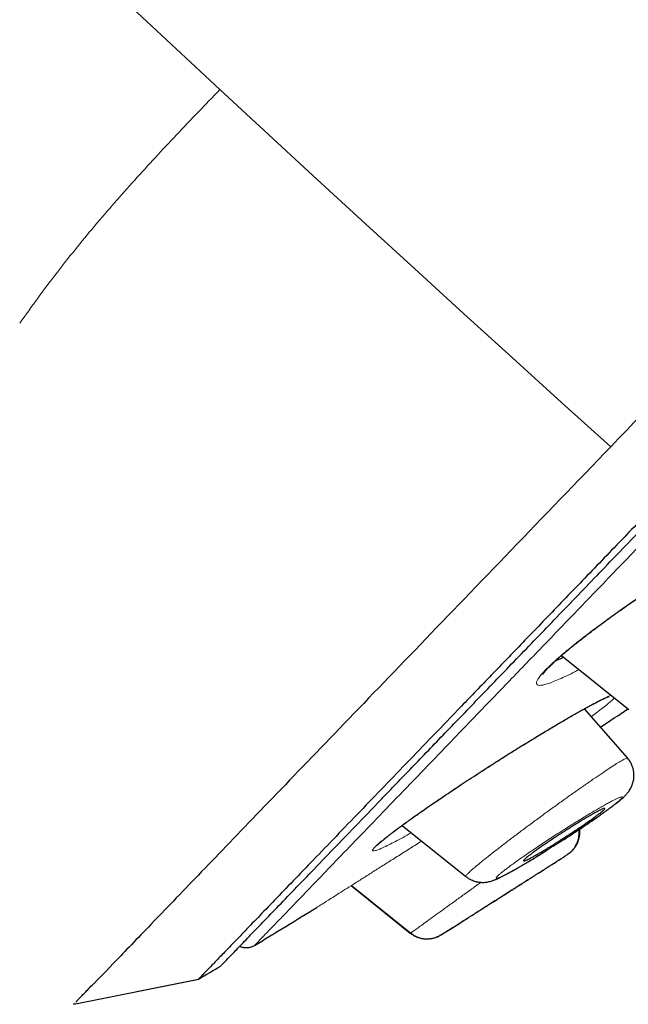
# Model space of a CAD drawing. Header units: millimetres. Extents: x 8 to 1023, y 12 to 832.
# Tile 619 of 656: x 925 to 936, y 735 to 753. Entities that reach past the tile are written whole.
import ezdxf

# ---------------------------------------------------------------- set-up
doc = ezdxf.new("R2010")
doc.units = ezdxf.units.MM

msp = doc.modelspace()

# ---------------------------------------------------------------- linework, layer by layer
at = {"color": 7, "linetype": 'Continuous', "lineweight": 30}
for p, q in [((935.133, 741.304), (936.417, 740.267)), ((936.394, 739.342), (935.571, 740.284)), ((932.087, 738.053), (933.302, 737.073)), ((935.245, 737.494), (935.239, 737.491)), ((935.239, 737.491), (935.245, 737.494)), ((932.241, 735.987), (931.111, 736.899)), ((931.118, 736.904), (932.248, 735.991)), ((932.241, 735.987), (932.251, 735.994)), ((932.821, 735.953), (932.801, 735.943)), ((932.826, 735.956), (932.821, 735.953)), ((932.821, 735.953), (932.826, 735.956)), ((925.81, 734.63), (928.197, 735.111)), ((925.81, 734.63), (928.193, 735.109))]:
    msp.add_line(p, q, dxfattribs=at)
at = {"color": 8, "linetype": 'Continuous', "lineweight": 0}
msp.add_line((934.406, 739.594), (934.397, 739.588), dxfattribs=at)
at = {"color": 8, "linetype": 'Continuous', "lineweight": 0, "flags": 128}
msp.add_lwpolyline([(936.072, 745.296), (935.133, 746.144), (934.195, 746.993), (933.259, 747.844), (932.325, 748.697), (931.392, 749.552), (930.461, 750.409), (929.531, 751.267), (928.603, 752.128)], dxfattribs=at)
at = {"color": 7, "linetype": 'Continuous', "lineweight": 30}
for radius, start, end in [(220, 303.30821, 303.47182), (221.7, 302.7225, 302.82546), (220, 301.27139, 301.63482), (221.7, 302.0831, 302.24402), (220, 300.94515, 301.07633)]:
    msp.add_arc((815.065, 923.794), radius, start, end, dxfattribs=at)
for points, knots in [([(936.072, 745.296), (936.47, 745.71), (937.266, 746.537), (938.531, 747.852), (939.846, 749.218), (941.213, 750.639), (942.628, 752.11), (944.089, 753.627), (945.592, 755.19), (947.135, 756.793), (948.715, 758.435), (950.33, 760.114), (951.977, 761.825), (953.651, 763.565), (955.351, 765.332), (957.073, 767.121), (958.813, 768.929), (960.569, 770.754), (962.336, 772.591), (964.113, 774.437), (965.895, 776.289), (967.68, 778.143), (969.463, 779.997), (971.242, 781.845), (973.013, 783.686), (974.773, 785.515), (976.519, 787.329), (978.247, 789.125), (979.954, 790.899), (981.637, 792.649), (983.293, 794.369), (984.919, 796.059), (986.511, 797.713), (988.066, 799.329), (989.583, 800.905), (991.057, 802.438), (992.487, 803.924), (993.87, 805.361), (995.203, 806.746), (996.483, 808.076), (997.708, 809.349), (998.875, 810.562), (999.982, 811.713), (1001.029, 812.8), (1002.012, 813.822), (1002.93, 814.777), (1003.782, 815.662), (1004.565, 816.476), (1005.278, 817.216), (1005.919, 817.882), (1006.486, 818.472), (1006.98, 818.985), (1007.4, 819.422), (1007.745, 819.78), (1008.015, 820.061), (1008.206, 820.259), (1008.319, 820.376), (1008.333, 820.391), (1008.339, 820.397)], [0, 0, 0, 0, 0.017949, 0.035899, 0.053848, 0.071796, 0.089744, 0.107692, 0.12564, 0.143589, 0.161537, 0.179486, 0.197437, 0.215386, 0.233334, 0.251282, 0.269229, 0.287177, 0.305125, 0.323073, 0.341022, 0.358972, 0.376921, 0.39487, 0.412819, 0.430768, 0.448717, 0.466666, 0.484614, 0.502563, 0.520512, 0.538461, 0.55641, 0.574358, 0.592307, 0.610256, 0.628204, 0.646152, 0.664101, 0.682049, 0.699998, 0.717947, 0.735896, 0.753845, 0.771794, 0.789744, 0.807694, 0.825644, 0.843594, 0.861544, 0.879492, 0.897439, 0.915386, 0.933333, 0.951281, 0.969228, 0.987177, 1, 1, 1, 1]), ([(1007.955, 818.001), (1007.952, 817.998), (1007.945, 817.991), (1007.888, 817.932), (1007.79, 817.829), (1007.651, 817.684), (1007.472, 817.497), (1007.253, 817.27), (1007.003, 817.01), (1006.727, 816.723), (1006.428, 816.413), (1006.098, 816.07), (1005.737, 815.696), (1005.346, 815.29), (1004.909, 814.836), (1004.424, 814.332), (1003.889, 813.776), (1003.319, 813.183), (1002.715, 812.556), (1002.077, 811.894), (1001.405, 811.195), (1000.718, 810.481), (1000.021, 809.757), (999.319, 809.027), (998.591, 808.271), (997.839, 807.489), (997.061, 806.68), (996.236, 805.823), (995.362, 804.914), (994.437, 803.952), (993.486, 802.964), (992.51, 801.949), (991.508, 800.907), (990.479, 799.838), (989.455, 798.773), (988.439, 797.719), (987.439, 796.68), (986.426, 795.627), (985.399, 794.56), (984.358, 793.479), (983.274, 792.352), (982.146, 791.179), (980.973, 789.96), (979.787, 788.728), (978.588, 787.481), (977.377, 786.222), (976.151, 784.948), (974.948, 783.698), (973.773, 782.477), (972.63, 781.29), (971.486, 780.102), (970.341, 778.911), (969.193, 777.72), (968.012, 776.492), (966.798, 775.23), (965.552, 773.935), (964.307, 772.641), (963.064, 771.348), (961.822, 770.056), (960.582, 768.768), (959.383, 767.522), (958.228, 766.322), (957.119, 765.17), (956.021, 764.03), (954.935, 762.902), (953.86, 761.785), (952.764, 760.646), (951.65, 759.488), (950.519, 758.312), (949.404, 757.153), (948.306, 756.011), (947.224, 754.886), (946.161, 753.781), (945.15, 752.731), (944.191, 751.735), (943.283, 750.792), (942.397, 749.871), (941.532, 748.973), (940.688, 748.096), (939.842, 747.217), (938.997, 746.339), (938.155, 745.464), (937.342, 744.619), (936.558, 743.803), (935.802, 743.016), (935.077, 742.263), (934.405, 741.565), (933.785, 740.921), (933.213, 740.327), (932.671, 739.764), (932.158, 739.231), (931.675, 738.729), (931.208, 738.243), (930.76, 737.778), (930.336, 737.336), (929.949, 736.934), (929.599, 736.571), (929.287, 736.247), (929.014, 735.962), (928.785, 735.725), (928.599, 735.531), (928.451, 735.377), (928.335, 735.257), (928.254, 735.173), (928.205, 735.122), (928.199, 735.116), (928.196, 735.113)], [0, 0, 0, 0, 0.006135, 0.016217, 0.026304, 0.036404, 0.046526, 0.05668, 0.066818, 0.076063, 0.085274, 0.094459, 0.103624, 0.112777, 0.121925, 0.132049, 0.142136, 0.152197, 0.162242, 0.172278, 0.182316, 0.192415, 0.201667, 0.210899, 0.22012, 0.229337, 0.238557, 0.247788, 0.257826, 0.267851, 0.277872, 0.2879, 0.297944, 0.308013, 0.318163, 0.32745, 0.336704, 0.345934, 0.355148, 0.364354, 0.37356, 0.38357, 0.393569, 0.40357, 0.413583, 0.423618, 0.433687, 0.443825, 0.453097, 0.462341, 0.471565, 0.480779, 0.489991, 0.49921, 0.509223, 0.519234, 0.529254, 0.539294, 0.549365, 0.55948, 0.569605, 0.578847, 0.588061, 0.597255, 0.606437, 0.615617, 0.624803, 0.634833, 0.644865, 0.654907, 0.664972, 0.675069, 0.685209, 0.695303, 0.70451, 0.713698, 0.722877, 0.732052, 0.741232, 0.750423, 0.760451, 0.770488, 0.780541, 0.790622, 0.80074, 0.810904, 0.821006, 0.830215, 0.839407, 0.848589, 0.857768, 0.86695, 0.876144, 0.886219, 0.896279, 0.906334, 0.916393, 0.926465, 0.936559, 0.946628, 0.955831, 0.965027, 0.974221, 0.983422, 0.992637, 1, 1, 1, 1]), ([(928.624, 735.369), (928.629, 735.374), (928.639, 735.384), (928.72, 735.468), (928.852, 735.605), (929.038, 735.798), (929.277, 736.046), (929.562, 736.343), (929.889, 736.682), (930.254, 737.062), (930.663, 737.487), (931.116, 737.958), (931.624, 738.486), (932.191, 739.075), (932.819, 739.728), (933.495, 740.43), (934.217, 741.18), (934.987, 741.979), (935.785, 742.809), (936.608, 743.665), (937.449, 744.539), (938.325, 745.45), (939.235, 746.396), (940.2, 747.399), (941.222, 748.46), (942.3, 749.581), (943.413, 750.737), (944.56, 751.928), (945.741, 753.155), (946.931, 754.392), (948.125, 755.634), (949.318, 756.873), (950.53, 758.133), (951.763, 759.414), (953.041, 760.742), (954.362, 762.116), (955.726, 763.533), (957.105, 764.965), (958.498, 766.413), (959.908, 767.878), (961.307, 769.332), (962.691, 770.771), (964.054, 772.188), (965.422, 773.609), (966.795, 775.036), (967.712, 775.989), (968.171, 776.466)], [0, 0, 0, 0, 0.022886, 0.046235, 0.069585, 0.092966, 0.116406, 0.139854, 0.161859, 0.183789, 0.205669, 0.227524, 0.249378, 0.272804, 0.296177, 0.319526, 0.342882, 0.366274, 0.389746, 0.411811, 0.433793, 0.455718, 0.47761, 0.499494, 0.522855, 0.546163, 0.569451, 0.592749, 0.616087, 0.639569, 0.661679, 0.683715, 0.705706, 0.727679, 0.749662, 0.772994, 0.796255, 0.819478, 0.842697, 0.865948, 0.889392, 0.911524, 0.933621, 0.955712, 0.977828, 1, 1, 1, 1]), ([(936.072, 745.296), (935.424, 744.623), (934.128, 743.275), (932.405, 741.483), (930.854, 739.871), (929.5, 738.463), (928.348, 737.265), (927.407, 736.286), (926.662, 735.511), (926.349, 735.185), (926.193, 735.022)], [0, 0, 0, 0, 0.125007, 0.250015, 0.375019, 0.500014, 0.625012, 0.750014, 0.875011, 1, 1, 1, 1]), ([(934.774, 740.944), (934.774, 740.944), (934.775, 740.945), (934.779, 740.951), (934.786, 740.962), (934.795, 740.973), (934.804, 740.985), (934.814, 740.996), (934.824, 741.009), (934.838, 741.024), (934.857, 741.045), (934.879, 741.068), (934.905, 741.094), (934.933, 741.122), (934.966, 741.153), (935.002, 741.187), (935.039, 741.221), (935.075, 741.252), (935.103, 741.277), (935.124, 741.296), (935.141, 741.311), (935.158, 741.325), (935.18, 741.344), (935.209, 741.369), (935.246, 741.399), (935.288, 741.435), (935.339, 741.476), (935.399, 741.525), (935.471, 741.582), (935.554, 741.648), (935.651, 741.723), (935.761, 741.807), (935.879, 741.894), (936.001, 741.984), (936.127, 742.076), (936.264, 742.173), (936.412, 742.277), (936.57, 742.386), (936.724, 742.49), (936.87, 742.588), (937.007, 742.678), (937.148, 742.769), (937.293, 742.862), (937.441, 742.955), (937.59, 743.047), (937.741, 743.138), (937.838, 743.196), (937.888, 743.225)], [0, 0, 0, 0, 0.012072, 0.028761, 0.046014, 0.061044, 0.073633, 0.083817, 0.093255, 0.105259, 0.119841, 0.137018, 0.152331, 0.169242, 0.187709, 0.205332, 0.224914, 0.240747, 0.252821, 0.261127, 0.266997, 0.273569, 0.280972, 0.292735, 0.306129, 0.321154, 0.338263, 0.358232, 0.381069, 0.406766, 0.435313, 0.466696, 0.500898, 0.531543, 0.56413, 0.598691, 0.63528, 0.673914, 0.714593, 0.746441, 0.779422, 0.813519, 0.848712, 0.884978, 0.922293, 0.960638, 1, 1, 1, 1]), ([(935.027, 741.209), (935.06, 741.222), (935.104, 741.24), (935.159, 741.266), (935.173, 741.272)], [0, 0, 0, 0, 0.749956, 1, 1, 1, 1]), ([(934.398, 739.588), (934.445, 739.618), (934.538, 739.675), (934.671, 739.757), (934.796, 739.833), (934.913, 739.903), (935.03, 739.973), (935.146, 740.041), (935.258, 740.107), (935.359, 740.165), (935.452, 740.218), (935.537, 740.265), (935.614, 740.308), (935.679, 740.343), (935.735, 740.373), (935.784, 740.399), (935.827, 740.42), (935.863, 740.438), (935.892, 740.453), (935.918, 740.465), (935.943, 740.477), (935.967, 740.488), (935.992, 740.499), (936.015, 740.509), (936.031, 740.515), (936.04, 740.518), (936.04, 740.518), (936.04, 740.518)], [0, 0, 0, 0, 0.057595, 0.113006, 0.166217, 0.217212, 0.265975, 0.323771, 0.378049, 0.428802, 0.476031, 0.525696, 0.570773, 0.61127, 0.648126, 0.682676, 0.714879, 0.744707, 0.768865, 0.791217, 0.814695, 0.842497, 0.874592, 0.910125, 0.945032, 0.978778, 1, 1, 1, 1]), ([(931.617, 737.677), (931.617, 737.677), (931.616, 737.677), (931.62, 737.681), (931.626, 737.687), (931.639, 737.7), (931.656, 737.716), (931.679, 737.736), (931.71, 737.762), (931.751, 737.796), (931.798, 737.834), (931.849, 737.874), (931.904, 737.917), (931.972, 737.968), (932.047, 738.024), (932.128, 738.083), (932.214, 738.145), (932.31, 738.214), (932.418, 738.29), (932.531, 738.369), (932.648, 738.45), (932.767, 738.531), (932.895, 738.618), (933.032, 738.71), (933.178, 738.808), (933.332, 738.91), (933.494, 739.016), (933.664, 739.126), (933.824, 739.229), (933.974, 739.325), (934.111, 739.412), (934.251, 739.5), (934.343, 739.558), (934.39, 739.587)], [0, 0, 0, 0, 0.003603, 0.013232, 0.035195, 0.054304, 0.07252, 0.091908, 0.119585, 0.149353, 0.181212, 0.206882, 0.235812, 0.268186, 0.303994, 0.335105, 0.368392, 0.403844, 0.441446, 0.481187, 0.51594, 0.552227, 0.590084, 0.62952, 0.670538, 0.713126, 0.757263, 0.802921, 0.850059, 0.886364, 0.923463, 0.961344, 1, 1, 1, 1]), ([(935.114, 737.742), (935.126, 737.75), (935.175, 737.782), (935.26, 737.837), (935.367, 737.907), (935.471, 737.976), (935.573, 738.044), (935.67, 738.11), (935.762, 738.174), (935.85, 738.235), (935.924, 738.287), (935.984, 738.33), (936.029, 738.363), (936.067, 738.391), (936.095, 738.412), (936.117, 738.429), (936.138, 738.445), (936.163, 738.464), (936.191, 738.486), (936.221, 738.51), (936.251, 738.535), (936.28, 738.559), (936.306, 738.582), (936.33, 738.605), (936.352, 738.627), (936.371, 738.647), (936.388, 738.667), (936.409, 738.694), (936.432, 738.726), (936.454, 738.764), (936.473, 738.803), (936.489, 738.845), (936.501, 738.888), (936.51, 738.931), (936.514, 738.976), (936.515, 739.024), (936.511, 739.078), (936.498, 739.14), (936.475, 739.207), (936.441, 739.276), (936.408, 739.318), (936.391, 739.339)], [0, 0, 0, 0, 0.01584, 0.060782, 0.105865, 0.15088, 0.195629, 0.240142, 0.28446, 0.328612, 0.372593, 0.403324, 0.43053, 0.454215, 0.474379, 0.48714, 0.500869, 0.518299, 0.539463, 0.56439, 0.591116, 0.616009, 0.640669, 0.665158, 0.687915, 0.706931, 0.721652, 0.737507, 0.757141, 0.774637, 0.793841, 0.812168, 0.829463, 0.845813, 0.861365, 0.877345, 0.89652, 0.918821, 0.943878, 0.97116, 1, 1, 1, 1]), ([(934.929, 737.655), (934.903, 737.64), (934.853, 737.609), (934.78, 737.565), (934.71, 737.524), (934.644, 737.486), (934.585, 737.453), (934.533, 737.425), (934.49, 737.403), (934.455, 737.386), (934.428, 737.376), (934.411, 737.371), (934.402, 737.372), (934.403, 737.379), (934.413, 737.392), (934.433, 737.411), (934.462, 737.437), (934.501, 737.467), (934.548, 737.503), (934.604, 737.545), (934.667, 737.59), (934.738, 737.64), (934.815, 737.693), (934.897, 737.749), (934.983, 737.806), (935.072, 737.864), (935.162, 737.923), (935.251, 737.98), (935.34, 738.036), (935.425, 738.089), (935.507, 738.139), (935.585, 738.186), (935.656, 738.228), (935.722, 738.266), (935.78, 738.298), (935.831, 738.325), (935.874, 738.347), (935.908, 738.363), (935.934, 738.374), (935.951, 738.378), (935.959, 738.377), (935.957, 738.369), (935.947, 738.355), (935.926, 738.336), (935.896, 738.31), (935.857, 738.279), (935.809, 738.243), (935.753, 738.201), (935.689, 738.155), (935.618, 738.105), (935.54, 738.052), (935.458, 737.996), (935.372, 737.939), (935.283, 737.88), (935.193, 737.822), (935.104, 737.765), (935.015, 737.709), (934.957, 737.673), (934.929, 737.655)], [0, 0, 0, 0, 0.016825, 0.033649, 0.051435, 0.069273, 0.087057, 0.10441, 0.121815, 0.139166, 0.156309, 0.173504, 0.190645, 0.207889, 0.225189, 0.242433, 0.260065, 0.277756, 0.29539, 0.313534, 0.331741, 0.349888, 0.368431, 0.387037, 0.405582, 0.424219, 0.442916, 0.461553, 0.479946, 0.498396, 0.516789, 0.534727, 0.552718, 0.570655, 0.588125, 0.605648, 0.623116, 0.640294, 0.657524, 0.674701, 0.691881, 0.709115, 0.726294, 0.743783, 0.76133, 0.778819, 0.796804, 0.81485, 0.832837, 0.85128, 0.869787, 0.888233, 0.906843, 0.925515, 0.944126, 0.962731, 0.981395, 1, 1, 1, 1]), ([(935.24, 737.491), (935.257, 737.503), (935.291, 737.527), (935.335, 737.57), (935.371, 737.613), (935.399, 737.657), (935.421, 737.697), (935.436, 737.734), (935.447, 737.767), (935.457, 737.804), (935.465, 737.853), (935.469, 737.911), (935.465, 737.951), (935.462, 737.971)], [0, 0, 0, 0, 0.115179, 0.224803, 0.326925, 0.419921, 0.502532, 0.573851, 0.63328, 0.68837, 0.780994, 0.895926, 1, 1, 1, 1]), ([(935.469, 737.975), (935.47, 737.969), (935.474, 737.945), (935.474, 737.901), (935.47, 737.844), (935.458, 737.788), (935.441, 737.734), (935.418, 737.683), (935.39, 737.636), (935.358, 737.593), (935.323, 737.555), (935.285, 737.522), (935.258, 737.503), (935.245, 737.494)], [0, 0, 0, 0, 0.030988, 0.132264, 0.234198, 0.336133, 0.437411, 0.537396, 0.635504, 0.731215, 0.824089, 0.913773, 1, 1, 1, 1]), ([(933.304, 737.075), (933.32, 737.063), (933.352, 737.039), (933.402, 737.012), (933.446, 736.993), (933.482, 736.982), (933.51, 736.975), (933.535, 736.97), (933.562, 736.966), (933.591, 736.963), (933.622, 736.962), (933.656, 736.962), (933.694, 736.966), (933.731, 736.972), (933.768, 736.981), (933.802, 736.991), (933.837, 737.003), (933.866, 737.014), (933.889, 737.024), (933.907, 737.032), (933.926, 737.041), (933.945, 737.05), (933.974, 737.064), (934.016, 737.085), (934.074, 737.115), (934.137, 737.15), (934.207, 737.189), (934.28, 737.23), (934.36, 737.276), (934.445, 737.326), (934.536, 737.381), (934.629, 737.438), (934.729, 737.499), (934.804, 737.545), (934.846, 737.572), (934.853, 737.577)], [0, 0, 0, 0, 0.028033, 0.053089, 0.074777, 0.092838, 0.102865, 0.114378, 0.12909, 0.142235, 0.157171, 0.173858, 0.192547, 0.214899, 0.241765, 0.27209, 0.298925, 0.323853, 0.343671, 0.361033, 0.378887, 0.397246, 0.416116, 0.462015, 0.508224, 0.563679, 0.61517, 0.663543, 0.715628, 0.77266, 0.824002, 0.878389, 0.933465, 0.988761, 1, 1, 1, 1]), ([(933.348, 736.284), (933.348, 736.284), (933.347, 736.284), (933.35, 736.286), (933.359, 736.291), (933.373, 736.3), (933.392, 736.313), (933.417, 736.329), (933.448, 736.348), (933.483, 736.37), (933.524, 736.396), (933.569, 736.425), (933.618, 736.456), (933.671, 736.49), (933.728, 736.526), (933.789, 736.565), (933.851, 736.604), (933.915, 736.645), (933.981, 736.687), (934.048, 736.73), (934.115, 736.773), (934.182, 736.815), (934.249, 736.858), (934.314, 736.899), (934.377, 736.939), (934.438, 736.978), (934.497, 737.016), (934.554, 737.052), (934.606, 737.085), (934.655, 737.117), (934.701, 737.146), (934.743, 737.173), (934.78, 737.196), (934.813, 737.217), (934.842, 737.236), (934.866, 737.251), (934.885, 737.263), (934.899, 737.272), (934.907, 737.277), (934.911, 737.279), (934.91, 737.279), (934.91, 737.279)], [0, 0, 0, 0, 0.002631, 0.028901, 0.054981, 0.081062, 0.107939, 0.134815, 0.161649, 0.188483, 0.216149, 0.243815, 0.271243, 0.298672, 0.326938, 0.355204, 0.382784, 0.410363, 0.438755, 0.467147, 0.494379, 0.521612, 0.549614, 0.577616, 0.604184, 0.630751, 0.658048, 0.685345, 0.711222, 0.737098, 0.763682, 0.790266, 0.815703, 0.84114, 0.867287, 0.893434, 0.918863, 0.944291, 0.970456, 0.996622, 1, 1, 1, 1]), ([(932.772, 735.927), (932.766, 735.924), (932.738, 735.909), (932.682, 735.891), (932.605, 735.877), (932.525, 735.875), (932.446, 735.886), (932.371, 735.91), (932.302, 735.943), (932.261, 735.973), (932.241, 735.987)], [0, 0, 0, 0, 0.033229, 0.169564, 0.309326, 0.450866, 0.592406, 0.732167, 0.868502, 1, 1, 1, 1]), ([(932.248, 735.992), (932.265, 735.979), (932.297, 735.954), (932.349, 735.927), (932.395, 735.908), (932.436, 735.896), (932.471, 735.888), (932.503, 735.883), (932.54, 735.88), (932.585, 735.88), (932.633, 735.885), (932.682, 735.894), (932.729, 735.908), (932.778, 735.928), (932.81, 735.947), (932.826, 735.956)], [0, 0, 0, 0, 0.103965, 0.197717, 0.279671, 0.348735, 0.404235, 0.450904, 0.509613, 0.582494, 0.669121, 0.742629, 0.822826, 0.908941, 1, 1, 1, 1]), ([(928.984, 735.741), (928.988, 735.739), (929, 735.733), (929.02, 735.726), (929.041, 735.72), (929.066, 735.716), (929.1, 735.712), (929.149, 735.714), (929.207, 735.726), (929.245, 735.746), (929.265, 735.756)], [0, 0, 0, 0, 0.0479605, 0.1394015, 0.2129319, 0.2747873, 0.3985561, 0.5638517, 0.7669134, 1, 1, 1, 1]), ([(925.851, 734.674), (925.854, 734.677), (925.866, 734.69), (925.9, 734.726), (925.953, 734.78), (926.018, 734.848), (926.094, 734.927), (926.154, 734.989), (926.184, 735.021)], [0, 0, 0, 0, 0.063503, 0.250803, 0.438103, 0.625402, 0.812701, 1, 1, 1, 1]), ([(925.809, 734.631), (925.81, 734.632), (925.812, 734.634), (925.824, 734.646), (925.831, 734.654)], [0, 0, 0, 0, 0.395401, 1, 1, 1, 1])]:
    msp.add_open_spline(points, degree=3, knots=knots, dxfattribs=at)
at = {"color": 8, "linetype": 'Continuous', "lineweight": 0}
for points, knots in [([(968.311, 776.332), (967.832, 775.834), (966.874, 774.839), (965.44, 773.349), (964.01, 771.862), (962.582, 770.378), (961.161, 768.901), (959.779, 767.464), (958.439, 766.072), (957.141, 764.724), (955.858, 763.391), (954.59, 762.074), (953.314, 760.748), (952.034, 759.418), (950.752, 758.085), (949.491, 756.774), (948.251, 755.485), (947.034, 754.219), (945.867, 753.006), (944.752, 751.849), (943.69, 750.746), (942.659, 749.675), (941.659, 748.636), (940.671, 747.61), (939.699, 746.6), (938.746, 745.609), (937.831, 744.658), (936.955, 743.747), (936.12, 742.879), (935.345, 742.073), (934.629, 741.329), (933.968, 740.644), (933.349, 740), (932.77, 739.399), (932.223, 738.83), (931.71, 738.297), (931.236, 737.804), (930.812, 737.363), (930.437, 736.974), (930.113, 736.637), (929.846, 736.358), (929.631, 736.136), (929.468, 735.967), (929.35, 735.845), (929.285, 735.777), (929.257, 735.748), (929.265, 735.756), (929.265, 735.757)], [0, 0, 0, 0, 0.023428, 0.04683, 0.070244, 0.093705, 0.11725, 0.140729, 0.162727, 0.184675, 0.2066, 0.228532, 0.250498, 0.273665, 0.29685, 0.320086, 0.343406, 0.366843, 0.390298, 0.412311, 0.434272, 0.456206, 0.478141, 0.5001, 0.523379, 0.546669, 0.57, 0.593403, 0.616908, 0.640299, 0.66221, 0.684097, 0.705984, 0.727896, 0.749856, 0.77314, 0.79643, 0.819754, 0.843143, 0.866624, 0.890076, 0.912073, 0.934025, 0.955956, 0.97789, 0.999852, 1, 1, 1, 1]), ([(928.603, 752.128), (928.107, 752.59), (927.113, 753.514), (925.628, 754.907), (924.147, 756.303), (923.163, 757.238), (922.671, 757.706)], [0, 0, 0, 0, 0.249953, 0.499948, 0.749987, 1, 1, 1, 1]), ([(928.603, 752.128), (928.463, 751.982), (928.183, 751.691), (927.772, 751.26), (927.369, 750.829), (926.973, 750.396), (926.585, 749.959), (926.205, 749.516), (925.834, 749.066), (925.472, 748.606), (925.119, 748.138), (924.891, 747.816), (924.777, 747.656)], [0, 0, 0, 0, 0.099982, 0.199964, 0.299972, 0.400028, 0.500121, 0.600209, 0.70025, 0.800215, 0.90012, 1, 1, 1, 1]), ([(935.467, 741.034), (935.444, 741.022), (935.36, 740.977), (935.232, 740.914), (935.085, 740.846), (934.959, 740.794), (934.853, 740.756), (934.767, 740.734), (934.704, 740.727), (934.665, 740.737), (934.648, 740.764), (934.655, 740.805), (934.685, 740.862), (934.739, 740.933), (934.817, 741.018), (934.917, 741.117), (935.038, 741.228), (935.18, 741.351), (935.342, 741.484), (935.519, 741.625), (935.708, 741.771), (935.911, 741.921), (936.123, 742.075), (936.343, 742.231), (936.568, 742.387), (936.798, 742.542), (937.03, 742.695), (937.262, 742.844), (937.488, 742.986), (937.708, 743.121), (937.848, 743.203), (937.918, 743.244)], [0, 0, 0, 0, 0.014048, 0.049644, 0.084741, 0.119684, 0.154826, 0.189972, 0.224901, 0.259994, 0.295623, 0.331423, 0.366557, 0.401415, 0.436396, 0.471474, 0.50639, 0.541538, 0.577304, 0.612846, 0.647933, 0.682936, 0.718231, 0.753262, 0.788186, 0.823361, 0.859138, 0.894714, 0.929819, 0.964798, 1, 1, 1, 1]), ([(934.406, 739.594), (934.476, 739.638), (934.617, 739.724), (934.82, 739.848), (935.015, 739.965), (935.202, 740.075), (935.378, 740.177), (935.54, 740.269), (935.686, 740.349), (935.815, 740.417), (935.926, 740.473), (936.016, 740.516), (936.059, 740.533), (936.078, 740.541)], [0, 0, 0, 0, 0.0920018, 0.1834856, 0.2752255, 0.3679894, 0.4620077, 0.5543478, 0.6458364, 0.7373237, 0.8292947, 0.9207545, 1, 1, 1, 1]), ([(936.141, 740.491), (936.125, 740.475), (936.093, 740.444), (936.019, 740.38), (935.923, 740.303), (935.817, 740.221), (935.737, 740.161), (935.702, 740.135)], [0, 0, 0, 0, 0.198379, 0.408397, 0.619614, 0.834108, 1, 1, 1, 1]), ([(932.262, 737.912), (932.207, 737.882), (932.097, 737.82), (931.953, 737.743), (931.826, 737.676), (931.719, 737.625), (931.634, 737.588), (931.572, 737.567), (931.532, 737.559), (931.516, 737.568), (931.525, 737.593), (931.559, 737.633), (931.617, 737.688), (931.698, 737.757), (931.803, 737.841), (931.929, 737.938), (932.074, 738.045), (932.236, 738.162), (932.415, 738.288), (932.607, 738.422), (932.812, 738.562), (933.026, 738.706), (933.25, 738.854), (933.48, 739.006), (933.714, 739.157), (933.947, 739.306), (934.179, 739.453), (934.33, 739.547), (934.406, 739.594)], [0, 0, 0, 0, 0.037375, 0.075806, 0.114233, 0.152426, 0.190802, 0.229767, 0.268911, 0.307329, 0.345447, 0.383701, 0.422058, 0.460238, 0.498673, 0.537784, 0.57665, 0.615017, 0.653293, 0.691887, 0.730193, 0.768382, 0.806846, 0.845968, 0.88487, 0.923258, 0.961508, 1, 1, 1, 1]), ([(936.039, 739.14), (936.08, 739.166), (936.162, 739.22), (936.258, 739.279), (936.325, 739.317), (936.366, 739.336), (936.386, 739.343), (936.388, 739.339), (936.389, 739.338)], [0, 0, 0, 0, 0.200707, 0.400931, 0.600462, 0.750135, 0.900862, 1, 1, 1, 1]), ([(933.305, 737.077), (933.304, 737.077), (933.3, 737.079), (933.311, 737.096), (933.341, 737.13), (933.401, 737.187), (933.486, 737.26), (933.596, 737.35), (933.727, 737.456), (933.876, 737.574), (934.042, 737.702), (934.22, 737.838), (934.408, 737.98), (934.604, 738.125), (934.802, 738.271), (935.002, 738.417), (935.2, 738.559), (935.392, 738.696), (935.576, 738.825), (935.747, 738.943), (935.904, 739.05), (935.994, 739.11), (936.039, 739.14)], [0, 0, 0, 0, 0.018455, 0.05803, 0.110721, 0.163196, 0.215335, 0.267312, 0.31957, 0.372033, 0.424538, 0.476904, 0.528991, 0.58089, 0.632922, 0.685093, 0.737357, 0.789674, 0.84205, 0.894558, 0.947229, 1, 1, 1, 1]), ([(936.011, 738.472), (935.985, 738.458), (935.933, 738.429), (935.844, 738.378), (935.749, 738.322), (935.648, 738.262), (935.542, 738.197), (935.431, 738.13), (935.319, 738.06), (935.204, 737.987), (935.087, 737.913), (934.971, 737.838), (934.855, 737.762), (934.74, 737.686), (934.628, 737.611), (934.521, 737.539), (934.42, 737.469), (934.325, 737.403), (934.237, 737.34), (934.157, 737.282), (934.086, 737.229), (934.024, 737.181), (933.971, 737.139), (933.93, 737.104), (933.901, 737.076), (933.884, 737.056), (933.879, 737.044), (933.885, 737.039), (933.898, 737.041), (933.915, 737.045), (933.939, 737.054), (933.976, 737.069), (934.027, 737.094), (934.089, 737.125), (934.16, 737.164), (934.24, 737.208), (934.328, 737.258), (934.423, 737.314), (934.525, 737.375), (934.632, 737.44), (934.742, 737.507), (934.855, 737.578), (934.97, 737.65), (935.087, 737.725), (935.203, 737.8), (935.32, 737.876), (935.434, 737.952), (935.546, 738.027), (935.654, 738.1), (935.755, 738.169), (935.849, 738.235), (935.937, 738.298), (936.017, 738.356), (936.088, 738.409), (936.15, 738.457), (936.202, 738.499), (936.243, 738.534), (936.272, 738.561), (936.289, 738.581), (936.294, 738.594), (936.288, 738.598), (936.275, 738.597), (936.258, 738.592), (936.233, 738.583), (936.197, 738.568), (936.145, 738.543), (936.084, 738.512), (936.036, 738.485), (936.011, 738.472)], [0, 0, 0, 0, 0.0155136, 0.0312533, 0.046865, 0.0624708, 0.0783263, 0.093926, 0.1094121, 0.1249299, 0.1405767, 0.1561176, 0.1716916, 0.1874371, 0.2033385, 0.2189535, 0.2344339, 0.2499352, 0.2655191, 0.2810302, 0.2966244, 0.3124548, 0.3283455, 0.3439389, 0.3594032, 0.3749104, 0.3903613, 0.4061383, 0.4165586, 0.426954, 0.4373696, 0.4531952, 0.4687799, 0.4842808, 0.4998578, 0.5154543, 0.5309997, 0.5466386, 0.5625126, 0.5783085, 0.5938999, 0.6094288, 0.6250389, 0.6405219, 0.6562698, 0.6719324, 0.6875325, 0.7035108, 0.7191541, 0.7346147, 0.7500505, 0.7656732, 0.7812014, 0.7967901, 0.8125925, 0.8284563, 0.8440449, 0.8595262, 0.8750722, 0.8905009, 0.9059504, 0.9163441, 0.9268656, 0.93756, 0.9531849, 0.9687668, 0.9844879, 1, 1, 1, 1]), ([(930.456, 736.485), (930.458, 736.486), (930.463, 736.489), (930.501, 736.513), (930.563, 736.552), (930.648, 736.606), (930.754, 736.673), (930.88, 736.753), (931.026, 736.846), (931.19, 736.949), (931.369, 737.063), (931.563, 737.185), (931.769, 737.316), (931.987, 737.454), (932.213, 737.597), (932.371, 737.697), (932.454, 737.749), (932.459, 737.753)], [0, 0, 0, 0, 0.07047, 0.1409, 0.211804, 0.283959, 0.355654, 0.426431, 0.497041, 0.568239, 0.638901, 0.70935, 0.780307, 0.852475, 0.924239, 0.995055, 1, 1, 1, 1]), ([(935.239, 737.491), (935.239, 737.491), (935.237, 737.49), (935.222, 737.48), (935.192, 737.461), (935.15, 737.434), (935.098, 737.401), (935.036, 737.361), (934.965, 737.316), (934.885, 737.265), (934.798, 737.21), (934.703, 737.149), (934.6, 737.084), (934.492, 737.015), (934.38, 736.944), (934.266, 736.871), (934.15, 736.798), (934.033, 736.723), (933.916, 736.649), (933.801, 736.576), (933.687, 736.503), (933.574, 736.432), (933.466, 736.363), (933.364, 736.298), (933.269, 736.237), (933.181, 736.182), (933.101, 736.131), (933.029, 736.085), (932.967, 736.046), (932.916, 736.013), (932.873, 735.986), (932.844, 735.968), (932.829, 735.958), (932.827, 735.956), (932.826, 735.956)], [0, 0, 0, 0, 0.003015, 0.035673, 0.068782, 0.102689, 0.136187, 0.169213, 0.20209, 0.235146, 0.267756, 0.300481, 0.333645, 0.367562, 0.400992, 0.434, 0.466879, 0.499927, 0.532832, 0.565654, 0.598699, 0.632267, 0.666064, 0.699198, 0.731976, 0.764717, 0.797789, 0.830659, 0.863662, 0.89713, 0.930927, 0.964027, 0.996767, 1, 1, 1, 1]), ([(932.251, 735.994), (932.252, 735.995), (932.257, 735.998), (932.293, 736.024), (932.358, 736.071), (932.449, 736.137), (932.562, 736.219), (932.697, 736.317), (932.85, 736.428), (933.019, 736.55), (933.199, 736.68), (933.39, 736.818), (933.522, 736.913), (933.589, 736.963), (933.59, 736.963)], [0, 0, 0, 0, 0.0324241, 0.1292957, 0.225986, 0.322664, 0.4194853, 0.5166559, 0.6135432, 0.7098356, 0.8059105, 0.9021015, 0.9987417, 1, 1, 1, 1])]:
    msp.add_open_spline(points, degree=3, knots=knots, dxfattribs=at)

doc.saveas('drawing.dxf')
